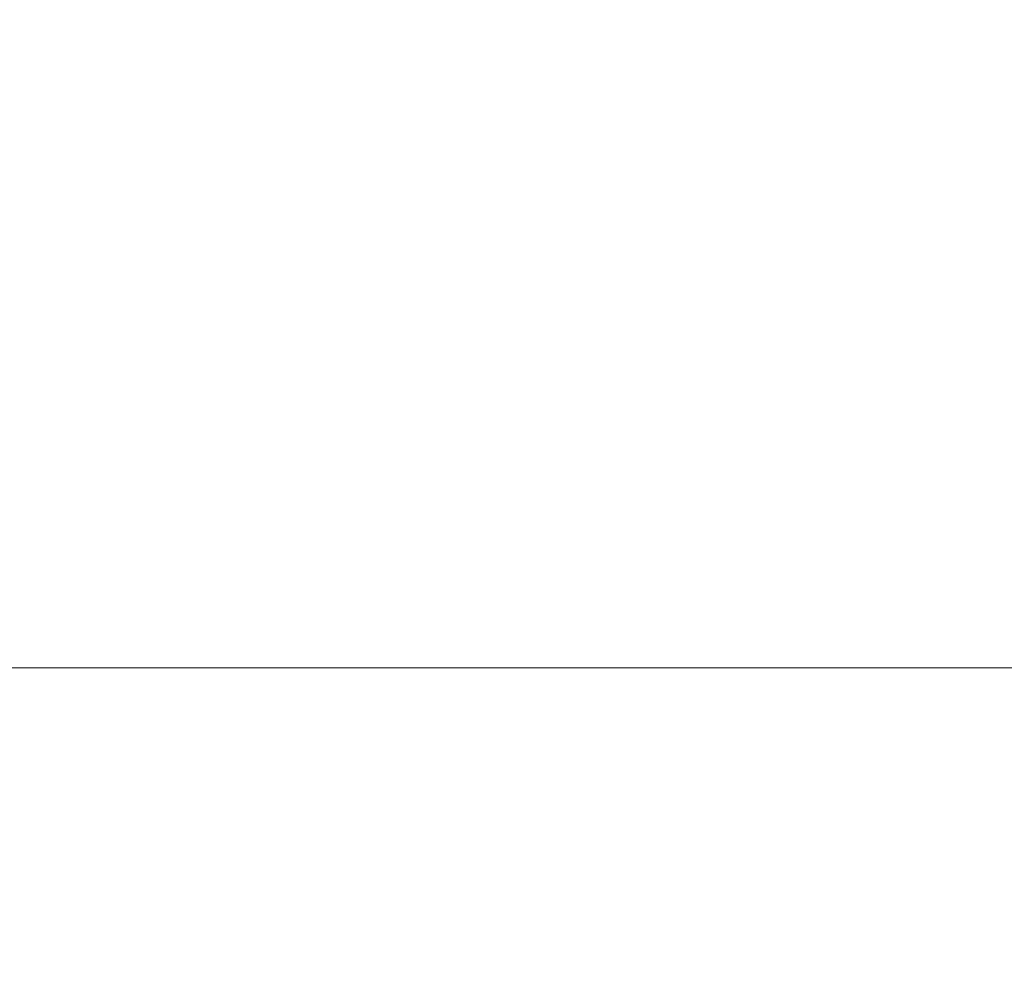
# Model space of a CAD drawing. Header units: inches. Extents: x 1 to 109, y 1 to 85.
# Tile 714 of 1056: x 88.39914 to 88.40241, y 24.49816 to 24.5013. Entities that reach past the tile are written whole.
import ezdxf

# ---------------------------------------------------------------- set-up
doc = ezdxf.new("R2010")
doc.units = ezdxf.units.IN
doc.header["$MEASUREMENT"] = 0

msp = doc.modelspace()

# ---------------------------------------------------------------- linework, layer by layer
at = {"color": 7, "linetype": 'Continuous', "lineweight": 15, "ltscale": 5}
msp.add_line((88.3473241, 24.4991467), (88.4223241, 24.4991467), dxfattribs=at)
for points, knots in [([(88.4023059, 24.4341884), (88.4022163, 24.4360523), (88.4020358, 24.4398112), (88.4017502, 24.4454627), (88.401453, 24.451134), (88.4011451, 24.4567788), (88.4008291, 24.4623489), (88.4005134, 24.4676916), (88.4002009, 24.4727715), (88.399894, 24.4775614), (88.399589, 24.4821258), (88.399288, 24.486433), (88.3989874, 24.4905357), (88.3986896, 24.4943903), (88.3983975, 24.497955), (88.3981176, 24.501144), (88.3978522, 24.5039782), (88.3975745, 24.5064731), (88.3972897, 24.5085857), (88.3969995, 24.510314), (88.3967063, 24.5116582), (88.3964065, 24.5126327), (88.3961021, 24.5132232), (88.3957893, 24.513425), (88.3954703, 24.5132068), (88.3951478, 24.512543), (88.3948308, 24.5114491), (88.3945216, 24.5099428), (88.3942226, 24.5080482), (88.393941, 24.5058364), (88.3936778, 24.5033537), (88.3934264, 24.5006182), (88.3931606, 24.4975625), (88.3928843, 24.4941712), (88.3925918, 24.4903796), (88.3922848, 24.486184), (88.3919651, 24.4815898), (88.3916412, 24.4767104), (88.3913157, 24.4715845), (88.3909913, 24.4662549), (88.3906769, 24.4608713), (88.3903746, 24.4554893), (88.3900861, 24.4501583), (88.3898075, 24.4448109), (88.3895394, 24.4394859), (88.3893694, 24.435945), (88.3892851, 24.4341884)], [0, 0, 0, 0, 0.0224789, 0.0453313, 0.0685062, 0.0919475, 0.1155952, 0.1393856, 0.1618887, 0.1844038, 0.2068744, 0.2292447, 0.2514602, 0.2747945, 0.2978377, 0.320536, 0.3429176, 0.3655625, 0.3885596, 0.4105181, 0.432694, 0.4550359, 0.4774899, 0.5000003, 0.523873, 0.5476785, 0.5713505, 0.5948251, 0.6180416, 0.6409433, 0.662202, 0.6833271, 0.7047784, 0.7265313, 0.74854, 0.7721069, 0.7958441, 0.8196866, 0.8435676, 0.8674198, 0.891176, 0.9134288, 0.9354857, 0.9572967, 0.9788157, 1, 1, 1, 1]), ([(88.4060742, 24.4960039), (88.4055921, 24.4968328), (88.4046053, 24.4985295), (88.4030746, 24.5011611), (88.4014664, 24.5039288), (88.3997795, 24.5068358), (88.3980128, 24.5098835), (88.3968171, 24.5119461), (88.3962042, 24.5130032)], [0, 0, 0, 0, 0.147656, 0.302219, 0.464171, 0.634047, 0.812438, 1, 1, 1, 1])]:
    msp.add_open_spline(points, degree=3, knots=knots, dxfattribs=at)

doc.saveas('drawing.dxf')
